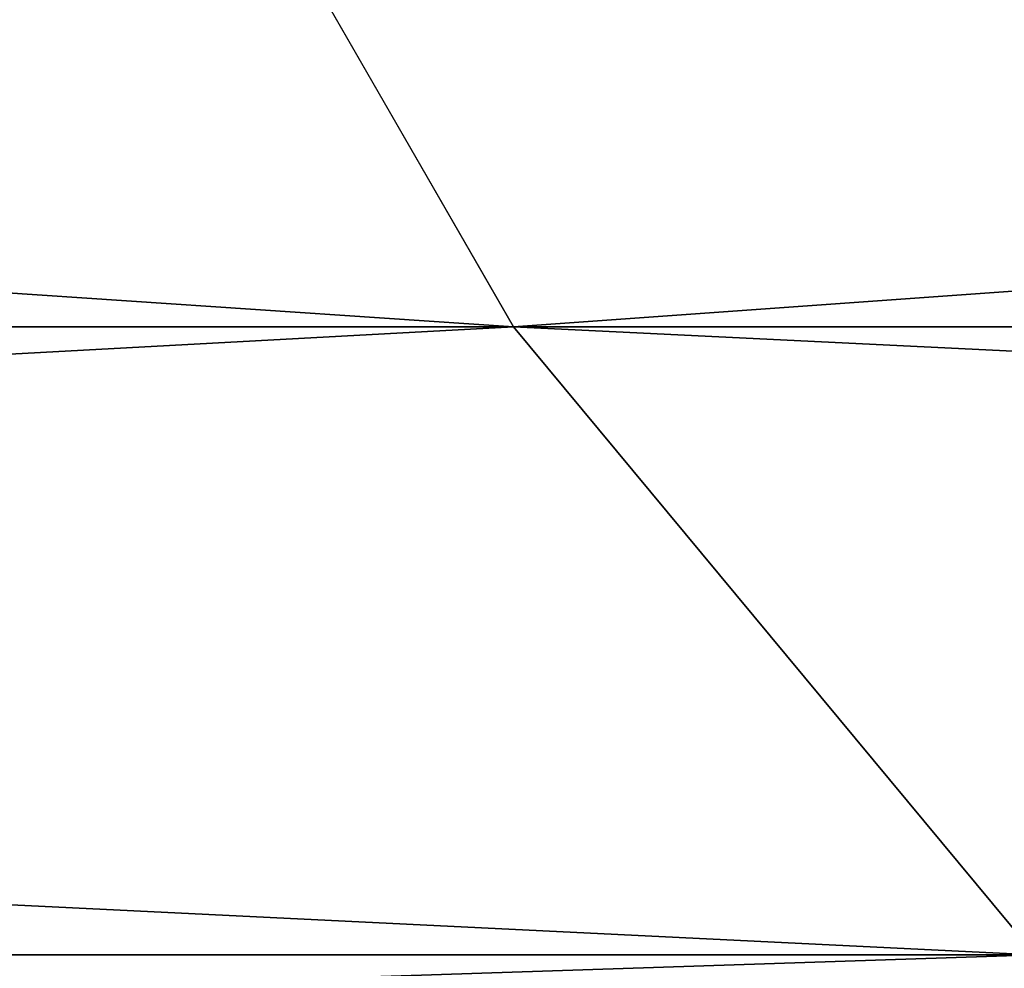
# Model space of a CAD drawing. Header units: millimetres. Extents: x -522 to 188, y -54 to 63.
# Tile 719 of 1056: x -2.9412 to -2.8849, y -36.7717 to -36.7173. Entities that reach past the tile are written whole.
import ezdxf

# ---------------------------------------------------------------- set-up
doc = ezdxf.new("R2010")
doc.units = ezdxf.units.MM
doc.header["$LTSCALE"] = 65.185185
for name, color, linetype in [('1', 7, 'CONTINUOUS'), ('2', 7, 'CONTINUOUS'), ('8', 7, 'CONTINUOUS'), ('9', 7, 'CONTINUOUS')]:
    doc.layers.add(name, color=color, linetype=linetype)

msp = doc.modelspace()

# ---------------------------------------------------------------- linework, layer by layer
at = {"layer": '1', "color": 7, "linetype": 'CONTINUOUS'}
for points in [[(-3.364709, -36.8, -12.557017), (-2.536174, 23, -12.750209), (-2.536229, -36.8, -12.750196), (-3.364709, -36.8, -12.557017)], [(-3.364648, 23, -12.557036), (-2.536174, 23, -12.750209), (-3.364709, -36.8, -12.557017), (-3.364648, 23, -12.557036)]]:
    msp.add_3dface(points, dxfattribs=at)
at = {"layer": '2', "color": 7, "linetype": 'CONTINUOUS'}
for points in [[(-2.536229, -36.8, 12.750196), (-3.364648, 23, 12.557036), (-3.364709, -36.8, 12.557017), (-2.536229, -36.8, 12.750196)], [(-2.536174, 23, 12.750209), (-3.364648, 23, 12.557036), (-2.536229, -36.8, 12.750196), (-2.536174, 23, 12.750209)]]:
    msp.add_3dface(points, dxfattribs=at)
at = {"layer": '8', "color": 3, "linetype": 'CONTINUOUS'}
for points in [[(-2.912965, -36.734931, -10.871332), (-3.617747, -36.734931, -10.657538), (-2.94149, -36.685288, -10.97779), (-2.912965, -36.734931, -10.871332)], [(-2.21721, -36.685288, -11.146668), (-2.912965, -36.734931, -10.871332), (-2.94149, -36.685288, -10.97779), (-2.21721, -36.685288, -11.146668)], [(-2.195709, -36.734931, -11.038572), (-2.912965, -36.734931, -10.871332), (-2.21721, -36.685288, -11.146668), (-2.195709, -36.734931, -11.038572)], [(-2.912965, -36.734931, -10.871332), (-3.580653, -36.770913, -10.548265), (-3.617747, -36.734931, -10.657538), (-2.912965, -36.734931, -10.871332)], [(-2.883097, -36.770913, -10.759866), (-3.580653, -36.770913, -10.548265), (-2.912965, -36.734931, -10.871332), (-2.883097, -36.770913, -10.759866)], [(-2.195709, -36.734931, -11.038572), (-2.883097, -36.770913, -10.759866), (-2.912965, -36.734931, -10.871332), (-2.195709, -36.734931, -11.038572)], [(-2.883097, -36.770913, -10.759866), (-3.542435, -36.792709, -10.435678), (-3.580653, -36.770913, -10.548265), (-2.883097, -36.770913, -10.759866)], [(-2.852325, -36.792709, -10.645021), (-3.542435, -36.792709, -10.435678), (-2.883097, -36.770913, -10.759866), (-2.852325, -36.792709, -10.645021)]]:
    msp.add_3dface(points, dxfattribs=at)
at = {"layer": '9', "color": 3, "linetype": 'CONTINUOUS'}
for points in [[(-3.617747, -36.734931, 10.657538), (-2.912965, -36.734931, 10.871332), (-3.653174, -36.685288, 10.761903), (-3.617747, -36.734931, 10.657538)], [(-3.653174, -36.685288, 10.761903), (-2.912965, -36.734931, 10.871332), (-2.94149, -36.685288, 10.97779), (-3.653174, -36.685288, 10.761903)], [(-2.912965, -36.734931, 10.871332), (-2.195709, -36.734931, 11.038572), (-2.94149, -36.685288, 10.97779), (-2.912965, -36.734931, 10.871332)], [(-2.94149, -36.685288, 10.97779), (-2.195709, -36.734931, 11.038572), (-2.21721, -36.685288, 11.146668), (-2.94149, -36.685288, 10.97779)], [(-3.580653, -36.770913, 10.548265), (-2.883097, -36.770913, 10.759866), (-3.617747, -36.734931, 10.657538), (-3.580653, -36.770913, 10.548265)], [(-3.617747, -36.734931, 10.657538), (-2.883097, -36.770913, 10.759866), (-2.912965, -36.734931, 10.871332), (-3.617747, -36.734931, 10.657538)], [(-2.883097, -36.770913, 10.759866), (-2.173196, -36.770913, 10.925392), (-2.912965, -36.734931, 10.871332), (-2.883097, -36.770913, 10.759866)], [(-2.912965, -36.734931, 10.871332), (-2.173196, -36.770913, 10.925392), (-2.195709, -36.734931, 11.038572), (-2.912965, -36.734931, 10.871332)], [(-3.542435, -36.792709, 10.435678), (-2.852325, -36.792709, 10.645021), (-3.580653, -36.770913, 10.548265), (-3.542435, -36.792709, 10.435678)], [(-3.580653, -36.770913, 10.548265), (-2.852325, -36.792709, 10.645021), (-2.883097, -36.770913, 10.759866), (-3.580653, -36.770913, 10.548265)]]:
    msp.add_3dface(points, dxfattribs=at)

doc.saveas('drawing.dxf')
